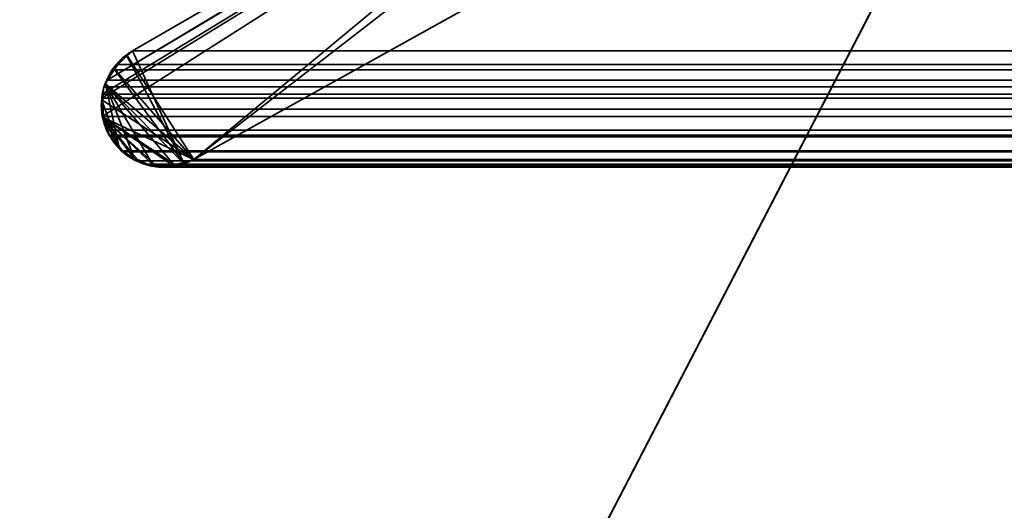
# Model space of a CAD drawing. Header units: millimetres. Extents: x -603 to 3703, y -115 to 193.
# Tile 929 of 1056: x 2493.86 to 2499.75, y -6.8 to -3.86. Entities that reach past the tile are written whole.
import ezdxf

# ---------------------------------------------------------------- set-up
doc = ezdxf.new("R2010")
doc.units = ezdxf.units.MM
doc.layers.add('151', color=7, linetype='Continuous', true_color=0xffffff)

# ---------------------------------------------------------------- blocks, each defined once
blk = doc.blocks.new('UG_SURFACE_003')
at = {"layer": '151', "color": 252, "linetype": 'Continuous', "lineweight": 35}
for points in [[(3703.0001, -18, 2212.25), (3703.0001, 174.4, 2212.25), (2296.9999, 174.4, 2212.25), (2296.9999, -18, 2212.25)], [(2447, -18, 2062.2499), (2447, 174.4, 2062.2499), (3553, 174.4, 2062.2499), (3553, -18, 2062.2499)]]:
    blk.add_3dface(points, dxfattribs=at)
blk = doc.blocks.new('UG_SURFACE_101')
at = {"layer": '151', "color": 252, "linetype": 'Continuous', "lineweight": 35}
for points in [[(2485.5001, -29.92, 2023.7501), (3514.4999, -29.92, 2023.7501), (3514.4999, 14.42, 2023.7501), (2485.5001, 14.42, 2023.7501)], [(2487, -29.92, 2022.2499), (2487, 14.42, 2022.2499), (3513, 14.42, 2022.2499), (3513, -29.92, 2022.2499)]]:
    blk.add_3dface(points, dxfattribs=at)
blk = doc.blocks.new('UG_SURFACE_103')
at = {"layer": '151', "color": 252, "linetype": 'Continuous', "lineweight": 35}
for points in [[(2503, 4.0145, -7.75), (2487.9999, 4.0145, -7.75), (2487.9999, -24.9528, -7.75), (3512.0001, -24.9528, -7.75)], [(2487.9999, -24.9528, -8.75), (2487.9999, 4.0145, -8.75), (2503, 4.0145, -8.75)], [(2503, 4.0145, -8.75), (3497, 4.0145, -8.75), (2487.9999, -24.9528, -8.75)], [(3497, 4.0145, -8.75), (3512.0001, 4.0145, -8.75), (3512.0001, -24.9528, -8.75), (2487.9999, -24.9528, -8.75)]]:
    blk.add_3dface(points, dxfattribs=at)
blk = doc.blocks.new('UG_SURFACE_138')
at = {"layer": '151', "color": 7, "linetype": 'Continuous', "lineweight": 35}
for points in [[(2502.2764, -0.597, -8.75), (2494.8995, -4.6975, -8.75), (2499.2902, -1.2961, -8.75), (2501.4057, -0.0688, -8.75)], [(2501.4057, -0.0688, 2007.8444), (2499.2902, -1.2961, 2009.9597), (2494.8995, -4.6975, 2014.3504), (2502.2764, -0.597, 2006.9735)], [(2502.2764, -0.597, 2006.9735), (2494.8995, -4.6975, 2014.3504), (2494.8995, -4.6975, -8.75), (2502.2764, -0.597, -8.75)], [(2498.3175, -1.8586, -8.75), (2498.3633, -1.8237, -8.75), (2499.2902, -1.2961, -8.75), (2494.8995, -4.6975, -8.75)], [(2494.8995, -4.6975, 2014.3504), (2499.2902, -1.2961, 2009.9597), (2498.3175, -1.8586, 2010.9324)], [(2494.5009, -4.0763, -8.75), (2494.5316, -4.0486, -8.75), (2498.3175, -1.8586, -8.75), (2494.8995, -4.6975, -8.75)], [(2494.5316, -4.0486, 2014.7183), (2498.3175, -1.8586, 2010.9324), (2498.3175, -1.8586, -8.75), (2494.5316, -4.0486, -8.75)], [(2494.8406, -4.7238, 2014.4095), (2494.8995, -4.6975, 2014.3504), (2498.3175, -1.8586, 2010.9324), (2494.5316, -4.0486, 2014.7183)], [(2494.5009, -4.0763, -8.75), (2494.4994, -4.0777, 2014.7507), (2494.5316, -4.0486, 2014.7183)], [(2494.5316, -4.0486, 2014.7183), (2494.4994, -4.0777, 2014.7507), (2494.8406, -4.7238, 2014.4095)], [(2494.5316, -4.0486, 2014.7183), (2494.5316, -4.0486, -8.75), (2494.5009, -4.0763, -8.75)], [(2494.4994, -4.0777, 2014.7507), (2494.5009, -4.0763, -8.75), (2494.4179, -4.1507, -8.75)], [(2494.8995, -4.6975, -8.75), (2494.4179, -4.1507, -8.75), (2494.5009, -4.0763, -8.75)], [(2494.4179, -4.1507, -8.75), (2494.4179, -4.1509, 2014.832), (2494.4994, -4.0777, 2014.7507)], [(2494.8406, -4.7238, 2014.4095), (2494.4994, -4.0777, 2014.7507), (2494.4179, -4.1509, 2014.832)], [(2494.4179, -4.1509, 2014.832), (2494.4165, -4.1522, 2014.8335), (2494.3712, -4.2465, 2014.8787), (2494.8406, -4.7238, 2014.4095)], [(2494.4174, -4.1512, -8.75), (2494.3712, -4.2465, 2014.8787), (2494.4165, -4.1522, 2014.8335)], [(2494.4174, -4.1512, -8.75), (2494.3719, -4.2453, -8.75), (2494.3712, -4.2465, 2014.8787)], [(2494.3719, -4.2453, -8.75), (2494.4174, -4.1512, -8.75), (2494.4179, -4.1507, -8.75), (2494.8995, -4.6975, -8.75)], [(2494.4165, -4.1522, 2014.8335), (2494.4179, -4.1509, 2014.832), (2494.4179, -4.1507, -8.75), (2494.4174, -4.1512, -8.75)], [(2494.453, -4.6262, 2014.797), (2494.3712, -4.2465, 2014.8787), (2494.359, -4.2719, 2014.8911), (2494.3495, -4.3457, 2014.9007)], [(2494.3542, -4.3454, -8.75), (2494.3495, -4.3457, 2014.9007), (2494.359, -4.2719, 2014.8911)], [(2494.8995, -4.6975, -8.75), (2494.3542, -4.3454, -8.75), (2494.359, -4.2719, -8.75), (2494.3719, -4.2453, -8.75)], [(2494.359, -4.2719, 2014.8911), (2494.359, -4.2719, -8.75), (2494.3542, -4.3454, -8.75)], [(2494.3712, -4.2465, 2014.8787), (2494.3719, -4.2453, -8.75), (2494.359, -4.2719, -8.75)], [(2494.359, -4.2719, -8.75), (2494.359, -4.2719, 2014.8911), (2494.3712, -4.2465, 2014.8787)], [(2494.3712, -4.2465, 2014.8787), (2494.6587, -4.7364, 2014.5912), (2494.7801, -4.728, 2014.4699)], [(2494.3712, -4.2465, 2014.8787), (2494.453, -4.6262, 2014.797), (2494.478, -4.6566, 2014.7722), (2494.5419, -4.6873, 2014.7083)], [(2494.5419, -4.6873, 2014.7083), (2494.6461, -4.7372, 2014.6039), (2494.6587, -4.7364, 2014.5912), (2494.3712, -4.2465, 2014.8787)], [(2494.7801, -4.728, 2014.4699), (2494.8406, -4.7238, 2014.4095), (2494.3712, -4.2465, 2014.8787)], [(2494.3566, -4.4464, 2014.8933), (2494.3454, -4.3771, 2014.9047), (2494.3542, -4.3454, -8.75)], [(2494.3454, -4.3771, 2014.9047), (2494.3495, -4.3457, 2014.9007), (2494.3542, -4.3454, -8.75)], [(2494.453, -4.6262, 2014.797), (2494.3495, -4.3457, 2014.9007), (2494.3454, -4.3771, 2014.9047), (2494.3566, -4.4464, 2014.8933)], [(2494.3542, -4.3454, -8.75), (2494.349, -4.4241, -8.75), (2494.3566, -4.4464, 2014.8933)], [(2494.8995, -4.6975, -8.75), (2494.3566, -4.4464, -8.75), (2494.349, -4.4241, -8.75), (2494.3542, -4.3454, -8.75)], [(2494.349, -4.4241, -8.75), (2494.3566, -4.4464, -8.75), (2494.3566, -4.4464, 2014.8933)], [(2494.3566, -4.4464, -8.75), (2494.3922, -4.5523, -8.75), (2494.3922, -4.5523, 2014.8578)], [(2494.3922, -4.5523, 2014.8578), (2494.3626, -4.4839, 2014.8873), (2494.3566, -4.4464, -8.75)], [(2494.3626, -4.4839, 2014.8873), (2494.3566, -4.4464, 2014.8933), (2494.3566, -4.4464, -8.75)], [(2494.3566, -4.4464, -8.75), (2494.8995, -4.6975, -8.75), (2494.7798, -4.7371, -8.75)], [(2494.3566, -4.4464, -8.75), (2494.5419, -4.693, -8.75), (2494.4928, -4.6686, -8.75), (2494.4558, -4.6258, -8.75)], [(2494.7798, -4.7371, -8.75), (2494.7679, -4.7411, -8.75), (2494.6594, -4.7331, -8.75), (2494.3566, -4.4464, -8.75)], [(2494.6594, -4.7331, -8.75), (2494.6158, -4.7299, -8.75), (2494.5419, -4.693, -8.75), (2494.3566, -4.4464, -8.75)], [(2494.4558, -4.6258, -8.75), (2494.3922, -4.5523, -8.75), (2494.3566, -4.4464, -8.75)], [(2494.3566, -4.4464, 2014.8933), (2494.3626, -4.4839, 2014.8873), (2494.3922, -4.5523, 2014.8578), (2494.453, -4.6262, 2014.797)], [(2494.3922, -4.5523, -8.75), (2494.4558, -4.6258, -8.75), (2494.453, -4.6262, 2014.797)], [(2494.453, -4.6262, 2014.797), (2494.3922, -4.5523, 2014.8578), (2494.3922, -4.5523, -8.75)], [(2494.478, -4.6566, 2014.7722), (2494.453, -4.6262, 2014.797), (2494.4558, -4.6258, -8.75)], [(2494.4558, -4.6258, -8.75), (2494.4928, -4.6686, -8.75), (2494.478, -4.6566, 2014.7722)], [(2494.5419, -4.6873, 2014.7083), (2494.478, -4.6566, 2014.7722), (2494.4928, -4.6686, -8.75)], [(2494.4928, -4.6686, -8.75), (2494.5419, -4.693, -8.75), (2494.5419, -4.6873, 2014.7083)], [(2494.6461, -4.7372, 2014.6039), (2494.5419, -4.6873, 2014.7083), (2494.5419, -4.693, -8.75)], [(2494.5419, -4.693, -8.75), (2494.6158, -4.7299, -8.75), (2494.6461, -4.7372, 2014.6039)], [(2494.7798, -4.7371, -8.75), (2494.8995, -4.6975, -8.75), (2494.8995, -4.6975, 2014.3504)], [(2494.8995, -4.6975, 2014.3504), (2494.8406, -4.7238, 2014.4095), (2494.7798, -4.7371, -8.75)], [(2494.6158, -4.7299, -8.75), (2494.6594, -4.7331, -8.75), (2494.6587, -4.7364, 2014.5912)], [(2494.6587, -4.7364, 2014.5912), (2494.6461, -4.7372, 2014.6039), (2494.6158, -4.7299, -8.75)], [(2494.7801, -4.728, 2014.4699), (2494.6587, -4.7364, 2014.5912), (2494.6594, -4.7331, -8.75)], [(2494.6594, -4.7331, -8.75), (2494.7679, -4.7411, -8.75), (2494.7801, -4.728, 2014.4699)], [(2494.7679, -4.7411, -8.75), (2494.7798, -4.7371, -8.75), (2494.7801, -4.728, 2014.4699)], [(2494.8406, -4.7238, 2014.4095), (2494.7801, -4.728, 2014.4699), (2494.7798, -4.7371, -8.75)]]:
    blk.add_3dface(points, dxfattribs=at)
blk = doc.blocks.new('UG_SURFACE_139')
at = {"layer": '151', "color": 7, "linetype": 'Continuous', "lineweight": 35}
for points in [[(2502.2764, -0.597, 2006.9735), (2494.8995, -4.6975, 2014.3504), (2499.2902, -1.2961, 2009.9597), (2501.4057, -0.0688, 2007.8444)], [(3497.7236, -0.597, 2006.9735), (3505.1005, -4.6975, 2014.3504), (2494.8995, -4.6975, 2014.3504), (2502.2764, -0.597, 2006.9735)], [(2494.3519, -4.4412, 2014.8981), (2494.3461, -4.3976, 2014.9038), (2494.3497, -4.3306, 2014.9002), (2499.2902, -1.2961, 2009.9597)], [(2499.2902, -1.2961, 2009.9597), (2494.3497, -4.3306, 2014.9002), (2494.3509, -4.3071, 2014.899)], [(2494.3509, -4.3071, 2014.899), (2494.3614, -4.2638, 2014.8888), (2494.3807, -4.2231, 2014.8695), (2499.2902, -1.2961, 2009.9597)], [(2499.2902, -1.2961, 2009.9597), (2494.3519, -4.4415, 2014.8981), (2494.3519, -4.4412, 2014.8981)], [(2494.3519, -4.4415, 2014.8981), (2499.2902, -1.2961, 2009.9597), (2494.8995, -4.6975, 2014.3504), (2494.787, -4.7307, 2014.4629)], [(2498.3175, -1.8586, 2010.9324), (2499.2902, -1.2961, 2009.9597), (2494.3807, -4.2231, 2014.8695)], [(2494.3807, -4.2231, 2014.8695), (2494.4444, -4.1299, 2014.8058), (2494.5316, -4.0486, 2014.7183), (2498.3175, -1.8586, 2010.9324)], [(3505.4684, -4.0486, 2014.7183), (3501.6825, -1.8586, 2010.9324), (2498.3175, -1.8586, 2010.9324), (2494.5316, -4.0486, 2014.7183)], [(2494.4444, -4.1299, 2014.8058), (3505.5568, -4.1272, 2014.8067), (3505.4684, -4.0486, 2014.7183)], [(3505.4684, -4.0486, 2014.7183), (2494.5316, -4.0486, 2014.7183), (2494.4444, -4.1299, 2014.8058)], [(2494.3807, -4.2231, 2014.8695), (2494.4096, -4.1622, 2014.8404), (2494.4444, -4.1299, 2014.8058)], [(2494.3807, -4.2231, 2014.8695), (3505.621, -4.2217, 2014.8709), (3505.5807, -4.1484, 2014.8306)], [(2494.4096, -4.1622, 2014.8404), (2494.3807, -4.2231, 2014.8695), (3505.5807, -4.1484, 2014.8306)], [(2494.4096, -4.1622, 2014.8404), (3505.5807, -4.1484, 2014.8306), (3505.5568, -4.1272, 2014.8067)], [(3505.5568, -4.1272, 2014.8067), (2494.4444, -4.1299, 2014.8058), (2494.4096, -4.1622, 2014.8404)], [(2494.3614, -4.2638, 2014.8888), (3505.6298, -4.2376, 2014.8797), (3505.621, -4.2217, 2014.8709)], [(3505.621, -4.2217, 2014.8709), (2494.3807, -4.2231, 2014.8695), (2494.3614, -4.2638, 2014.8888)], [(2494.3614, -4.2638, 2014.8888), (3505.6522, -4.3284, 2014.9021), (3505.6298, -4.2376, 2014.8797)], [(2494.3614, -4.2638, 2014.8888), (2494.3509, -4.3071, 2014.899), (3505.6522, -4.3284, 2014.9021)], [(3505.6522, -4.3304, 2014.9021), (2494.3497, -4.3306, 2014.9002), (2494.3461, -4.3976, 2014.9038)], [(2494.3461, -4.3976, 2014.9038), (2494.3519, -4.4412, 2014.8981), (3505.6522, -4.3304, 2014.9021)], [(2494.3509, -4.3071, 2014.899), (2494.3497, -4.3306, 2014.9002), (3505.6522, -4.3304, 2014.9021)], [(2494.3509, -4.3071, 2014.899), (3505.6522, -4.3304, 2014.9021), (3505.6522, -4.3284, 2014.9021)], [(3505.6546, -4.3759, 2014.9047), (3505.6522, -4.3304, 2014.9021), (2494.3519, -4.4412, 2014.8981)], [(3505.6546, -4.3759, 2014.9047), (2494.3519, -4.4412, 2014.8981), (2494.3519, -4.4415, 2014.8981)], [(2494.3519, -4.4415, 2014.8981), (3505.6462, -4.441, 2014.8962), (3505.6546, -4.3759, 2014.9047)], [(3505.6462, -4.441, 2014.8962), (2494.3519, -4.4415, 2014.8981), (2494.3776, -4.5229, 2014.8726)], [(2494.3519, -4.4415, 2014.8981), (2494.5672, -4.7059, 2014.683), (2494.4682, -4.6469, 2014.7817), (2494.3998, -4.5617, 2014.8501)], [(2494.3519, -4.4415, 2014.8981), (2494.6766, -4.735, 2014.5733), (2494.6012, -4.7255, 2014.6487), (2494.5672, -4.7059, 2014.683)], [(2494.3519, -4.4415, 2014.8981), (2494.787, -4.7307, 2014.4629), (2494.7438, -4.7435, 2014.5061), (2494.6766, -4.735, 2014.5733)], [(2494.3998, -4.5617, 2014.8501), (2494.3922, -4.5523, 2014.8578), (2494.3776, -4.5229, 2014.8726), (2494.3519, -4.4415, 2014.8981)], [(3505.6431, -4.4634, 2014.8933), (3505.6462, -4.441, 2014.8962), (2494.3776, -4.5229, 2014.8726)], [(3505.6431, -4.4634, 2014.8933), (2494.3776, -4.5229, 2014.8726), (2494.3922, -4.5523, 2014.8578)], [(2494.3922, -4.5523, 2014.8578), (3505.6078, -4.5523, 2014.8578), (3505.6431, -4.4634, 2014.8933)], [(2494.3998, -4.5617, 2014.8501), (3505.6002, -4.5617, 2014.8501), (3505.6078, -4.5523, 2014.8578), (2494.3922, -4.5523, 2014.8578)], [(2494.4682, -4.6469, 2014.7817), (3505.5318, -4.6469, 2014.7817), (3505.6002, -4.5617, 2014.8501), (2494.3998, -4.5617, 2014.8501)], [(2494.5672, -4.7059, 2014.683), (2494.4723, -4.6518, 2014.7777), (2494.4682, -4.6469, 2014.7817)], [(3505.5277, -4.6518, 2014.7777), (2494.4682, -4.6469, 2014.7817), (2494.4723, -4.6518, 2014.7777)], [(3505.5277, -4.6518, 2014.7777), (3505.5318, -4.6469, 2014.7817), (2494.4682, -4.6469, 2014.7817)], [(2494.4723, -4.6518, 2014.7777), (2494.5672, -4.7059, 2014.683), (3505.4328, -4.7059, 2014.683), (3505.5277, -4.6518, 2014.7777)], [(3505.4328, -4.7059, 2014.683), (2494.5672, -4.7059, 2014.683), (2494.6012, -4.7255, 2014.6487)], [(3505.3988, -4.7255, 2014.6487), (3505.4328, -4.7059, 2014.683), (2494.6012, -4.7255, 2014.6487)], [(2494.8995, -4.6975, 2014.3504), (3505.1005, -4.6975, 2014.3504), (3505.213, -4.7307, 2014.4629), (2494.787, -4.7307, 2014.4629)], [(2494.6012, -4.7255, 2014.6487), (2494.6766, -4.735, 2014.5733), (3505.3234, -4.735, 2014.5733), (3505.3988, -4.7255, 2014.6487)], [(3505.2562, -4.7435, 2014.5061), (2494.6766, -4.735, 2014.5733), (2494.7438, -4.7435, 2014.5061)], [(3505.2562, -4.7435, 2014.5061), (3505.3234, -4.735, 2014.5733), (2494.6766, -4.735, 2014.5733)], [(2494.7438, -4.7435, 2014.5061), (3505.213, -4.7307, 2014.4629), (3505.2562, -4.7435, 2014.5061)], [(2494.7438, -4.7435, 2014.5061), (2494.787, -4.7307, 2014.4629), (3505.213, -4.7307, 2014.4629)]]:
    blk.add_3dface(points, dxfattribs=at)
blk = doc.blocks.new('UG_SURFACE_218')
at = {"layer": '151', "color": 35, "linetype": 'Continuous', "lineweight": 35}
for points in [[(3509.0001, -34, 2019.0001), (3509.0001, 0, 2019.0001), (2490.9999, -15.75, 2019.0001), (2490.9999, -28.25, 2019.0001)], [(3509.0001, 0, 2019.0001), (2490.9999, 0, 2019.0001), (2490.9999, -15.75, 2019.0001)], [(3509.0001, -2), (3509.0001, -34), (2490.9999, -28.25), (2490.9999, -15.75)], [(2490.9999, -15.75), (2490.9999, -2), (3509.0001, -2)]]:
    blk.add_3dface(points, dxfattribs=at)

msp = doc.modelspace()

# ---------------------------------------------------------------- linework, layer by layer
at = {"layer": '151', "linetype": 'Continuous', "lineweight": -3}
for p, q in [((2494.8995, -4.6975, 2014.3505), (2502.2764, -0.597, 2006.9736)), ((2502.2764, -0.597, 2006.9736), (2494.8995, -4.6975, 2014.3505)), ((2502.2764, -0.597, -8.75), (2494.8995, -4.6975, -8.75)), ((2494.5317, -4.0486, -8.75), (2498.3175, -1.8586, -8.75)), ((2494.5317, -4.0486, 2014.7183), (2498.3175, -1.8586, 2010.9325)), ((2494.5317, -4.0486, 2014.7183), (2498.3175, -1.8586, 2010.9325)), ((3505.4683, -4.0486, 2014.7183), (2494.5317, -4.0486, 2014.7183)), ((2494.5317, -4.0486, 2014.7183), (2494.5317, -4.0486, -8.75)), ((2494.3922, -4.5523, 2014.8578), (2494.3922, -4.5523, -8.75)), ((3505.6078, -4.5523, 2014.8578), (2494.3922, -4.5523, 2014.8578)), ((3505.1005, -4.6975, 2014.3505), (2494.8995, -4.6975, 2014.3505)), ((2494.8995, -4.6975, 2014.3505), (2494.8995, -4.6975, -8.75))]:
    msp.add_line(p, q, dxfattribs=at)
for points in [[(2494.5317, -4.0486, -8.75), (2494.3558, -4.1502, -8.75), (2494.2935, -4.3746, -8.75), (2494.3922, -4.5523, -8.75)], [(2494.5317, -4.0486, 2014.7183), (2494.3558, -4.1502, 2014.8942), (2494.2935, -4.3746, 2014.9565), (2494.3922, -4.5523, 2014.8578)], [(2494.3922, -4.5523, 2014.8578), (2494.492, -4.7325, 2014.758), (2494.7193, -4.7973, 2014.5307), (2494.8995, -4.6975, 2014.3505)], [(2494.3922, -4.5523, -8.75), (2494.492, -4.7325, -8.75), (2494.7193, -4.7973, -8.75), (2494.8995, -4.6975, -8.75)]]:
    msp.add_open_spline(points, degree=3, dxfattribs=at)
for points, knots in [([(2494.5317, -4.0486, 2014.7183), (2494.5115, -4.0603, 2014.7385), (2494.4918, -4.0742, 2014.7582), (2494.4639, -4.0984, 2014.7861), (2494.4549, -4.1071, 2014.7951), (2494.4332, -4.1303, 2014.8168), (2494.4208, -4.1456, 2014.8292), (2494.3896, -4.1917, 2014.8604), (2494.3726, -4.2263, 2014.8774), (2494.3571, -4.2778, 2014.8929), (2494.3536, -4.2923, 2014.8964), (2494.3458, -4.3365, 2014.9042), (2494.3441, -4.3675, 2014.9059), (2494.3472, -4.4123, 2014.9028), (2494.3492, -4.4269, 2014.9008), (2494.3573, -4.47, 2014.8927), (2494.3663, -4.4977, 2014.8837), (2494.3821, -4.5331, 2014.8679), (2494.387, -4.5429, 2014.863), (2494.3922, -4.5523, 2014.8578)], [0, 0, 0, 0, 0.145165, 0.145165, 0.217416, 0.217416, 0.32575, 0.32575, 0.519474, 0.519474, 0.590834, 0.590834, 0.733994, 0.733994, 0.803146, 0.803146, 0.943858, 0.943858, 1, 1, 1, 1]), ([(2494.3922, -4.5523, 2014.8578), (2494.4141, -4.5919, 2014.8359), (2494.4421, -4.6254, 2014.8079), (2494.5117, -4.6864, 2014.7383), (2494.5562, -4.7106, 2014.6938), (2494.6478, -4.7408, 2014.6022), (2494.6962, -4.7467, 2014.5538), (2494.7968, -4.7399, 2014.4532), (2494.8501, -4.7248, 2014.3999), (2494.8995, -4.6975, 2014.3505)], [0, 0, 0, 0, 0.194489, 0.194489, 0.448598, 0.448598, 0.709351, 0.709351, 1, 1, 1, 1])]:
    msp.add_open_spline(points, degree=3, knots=knots, dxfattribs=at)

# ---------------------------------------------------------------- block references
for name in ['UG_SURFACE_003', 'UG_SURFACE_103', 'UG_SURFACE_101', 'UG_SURFACE_138', 'UG_SURFACE_139', 'UG_SURFACE_218']:
    msp.add_blockref(name, (0, 0), dxfattribs=at)

doc.saveas('drawing.dxf')
